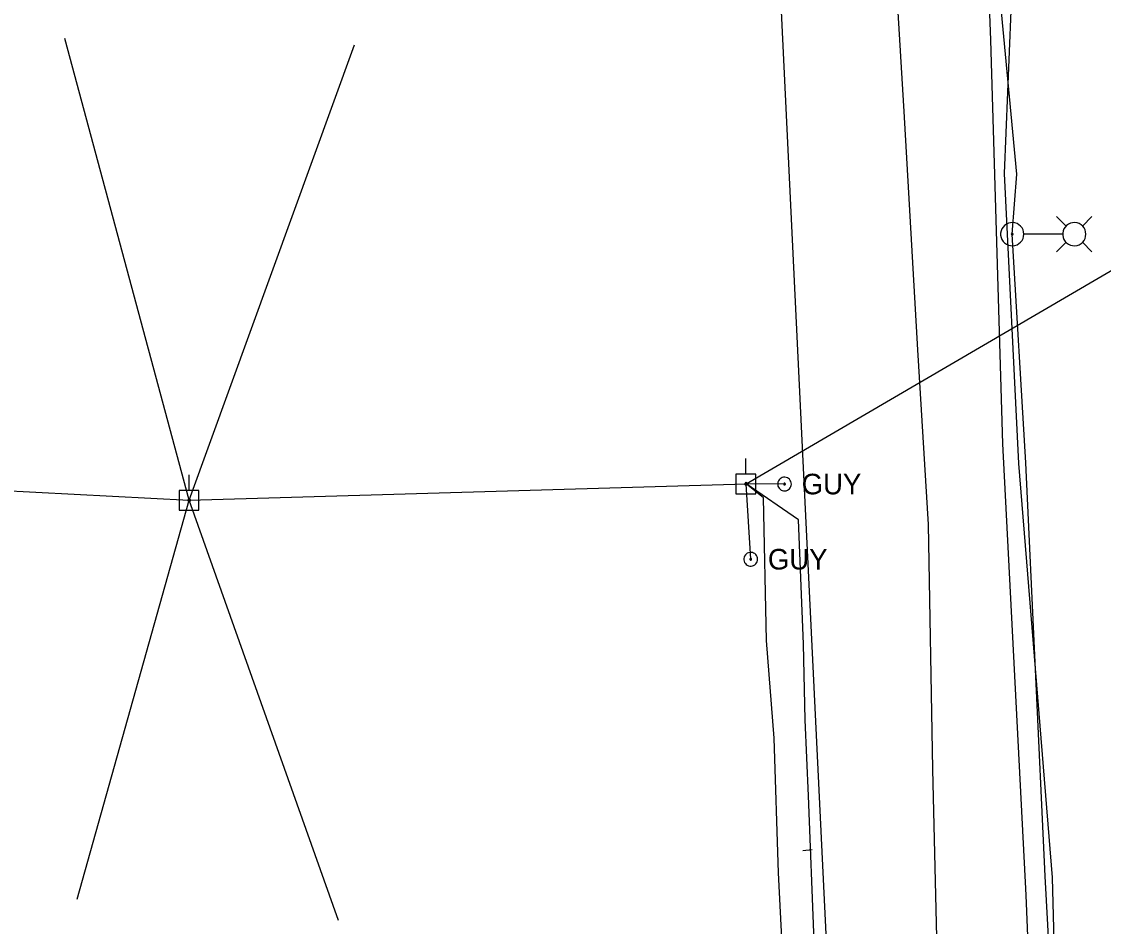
# Model space of a CAD drawing. Extents: x 596028 to 606371, y 330010 to 403088.
# Drawn here: x 604649.4 to 604851.8, y 335083.4 to 335252.8 of the extents above; entities that cross this region are included whole.
import ezdxf

# ---------------------------------------------------------------- set-up
doc = ezdxf.new("R2010")
doc.units = 0
for name, color, linetype in [('E_FTMS_Conduit', 7, 'Continuous'), ('E_LTG', 7, 'Continuous'), ('E_LTG_CID', 7, 'Continuous'), ('E_UTL_E_UG', 7, 'Continuous'), ('E_UTL_EGuyWire', 7, 'Continuous'), ('E_UTL_EPowerPole', 7, 'Continuous'), ('E_UTL_FO_UG_QWEST', 7, 'Continuous'), ('E_UTL_Overhead', 7, 'Continuous'), ('E_UTL_T_UG', 7, 'Continuous'), ('E_UTL_TV_UG', 7, 'Continuous'), ('E_UTL_W_UG', 7, 'Continuous')]:
    doc.layers.add(name, color=color, linetype=linetype)

msp = doc.modelspace()

# ---------------------------------------------------------------- linework, layer by layer
at = {"layer": 'E_FTMS_Conduit'}
msp.add_lwpolyline([(604843.22, 335054.36), (604842.26, 335092.55), (604835.93, 335170.05), (604833.24, 335224.35), (604834.53, 335254.76), (604831.45, 335295.34), (604820.14, 335431.05), (604817.01, 335471.26), (604813.1, 335515.04), (604806.53, 335560.93), (604800.96, 335611.56), (604797.96, 335632.41), (604784.91, 335714.95), (604779.76, 335753.85), (604771, 335834.87), (604763.88, 335879.23)], dxfattribs=at)
at = {"layer": 'E_LTG'}
for points in [[(604836.89, 335212.97), (604836.85, 335213.38), (604836.73, 335213.78), (604836.54, 335214.15), (604836.28, 335214.47), (604835.97, 335214.74), (604835.61, 335214.95), (604835.22, 335215.08), (604834.81, 335215.14), (604834.4, 335215.12), (604834, 335215.03), (604833.62, 335214.85), (604833.29, 335214.61), (604833, 335214.31), (604832.78, 335213.97), (604832.62, 335213.58), (604832.54, 335213.18), (604832.54, 335212.76), (604832.62, 335212.36), (604832.78, 335211.97), (604833, 335211.62), (604833.29, 335211.33), (604833.62, 335211.09), (604834, 335210.91), (604834.4, 335210.82), (604834.81, 335210.8), (604835.22, 335210.86), (604835.61, 335210.99), (604835.97, 335211.2), (604836.28, 335211.47), (604836.54, 335211.79), (604836.73, 335212.16), (604836.85, 335212.56), (604836.89, 335212.97)], [(604844.79, 335214.49), (604843.01, 335216.27)], [(604848.49, 335212.97), (604848.45, 335213.38), (604848.33, 335213.78), (604848.14, 335214.15), (604847.89, 335214.47), (604847.58, 335214.74), (604847.22, 335214.95), (604846.83, 335215.08), (604846.42, 335215.14), (604846, 335215.12), (604845.6, 335215.03), (604845.23, 335214.85), (604844.89, 335214.61), (604844.6, 335214.31), (604844.38, 335213.97), (604844.23, 335213.58), (604844.15, 335213.18), (604844.15, 335212.76), (604844.23, 335212.36), (604844.38, 335211.97), (604844.6, 335211.62), (604844.89, 335211.33), (604845.23, 335211.09), (604845.6, 335210.91), (604846, 335210.82), (604846.42, 335210.8), (604846.83, 335210.86), (604847.22, 335210.99), (604847.58, 335211.2), (604847.89, 335211.47), (604848.14, 335211.79), (604848.33, 335212.16), (604848.45, 335212.56), (604848.49, 335212.97)], [(604847.84, 335214.49), (604849.62, 335216.27)], [(604834.88, 335212.97), (604834.87, 335213), (604834.86, 335213.03), (604834.85, 335213.06), (604834.83, 335213.08), (604834.81, 335213.11), (604834.78, 335213.12), (604834.75, 335213.13), (604834.72, 335213.14), (604834.69, 335213.13), (604834.66, 335213.13), (604834.63, 335213.11), (604834.6, 335213.1), (604834.58, 335213.07), (604834.56, 335213.05), (604834.55, 335213.02), (604834.54, 335212.99), (604834.54, 335212.95), (604834.55, 335212.92), (604834.56, 335212.89), (604834.58, 335212.87), (604834.6, 335212.84), (604834.63, 335212.83), (604834.66, 335212.81), (604834.69, 335212.8), (604834.72, 335212.8), (604834.75, 335212.81), (604834.78, 335212.82), (604834.81, 335212.83), (604834.83, 335212.85), (604834.85, 335212.88), (604834.86, 335212.91), (604834.87, 335212.94), (604834.88, 335212.97)], [(604844.1, 335212.97), (604836.92, 335212.97)], [(604844.79, 335211.45), (604843.01, 335209.67)], [(604847.84, 335211.45), (604849.62, 335209.67)]]:
    msp.add_lwpolyline(points, dxfattribs=at)
at = {"layer": 'E_LTG_CID'}
msp.add_lwpolyline([(604843.13, 335051.79), (604840.88, 335092.82), (604837.28, 335170.14), (604834.71, 335212.97), (604835.59, 335224.17), (604832.71, 335254.61), (604829.93, 335295), (604827.26, 335352.71), (604823.64, 335392.65), (604822.12, 335431.36), (604818.86, 335471.26), (604814.5, 335515.53), (604809.84, 335560.94), (604807.57, 335571.71), (604804.68, 335594.13), (604800.9, 335632.66), (604789.94, 335715.3), (604783.18, 335744.15), (604774.25, 335835.23), (604767.31, 335879.89)], dxfattribs=at)
at = {"layer": 'E_UTL_E_UG'}
msp.add_lwpolyline([(604820.86, 335070.81), (604819.86, 335112.84), (604819.04, 335158.63), (604817.07, 335191.32), (604814.49, 335235.91), (604811.85, 335279.29), (604809.46, 335325.61), (604807.12, 335373), (604804.05, 335421.46), (604799.37, 335470.45), (604793.24, 335522.54), (604789.06, 335554.45), (604783.73, 335590.4), (604779.02, 335621.6), (604777.22, 335630.83), (604776.25, 335639.55), (604767.57, 335691.35), (604758.91, 335742.61), (604751.56, 335785.45), (604745.08, 335825.09), (604738.24, 335868.45)], dxfattribs=at)
at = {"layer": 'E_UTL_EGuyWire'}
for p in [(604792.11, 335166.19), (604785.79, 335152.12)]:
    msp.add_line(p, (604784.91, 335166.22), dxfattribs=at)
for points in [[(604793.4, 335166.19), (604793.37, 335166.44), (604793.31, 335166.67), (604793.19, 335166.89), (604793.04, 335167.08), (604792.86, 335167.24), (604792.65, 335167.36), (604792.42, 335167.44), (604792.18, 335167.48), (604791.93, 335167.46), (604791.69, 335167.41), (604791.47, 335167.31), (604791.27, 335167.16), (604791.11, 335166.99), (604790.97, 335166.78), (604790.88, 335166.56), (604790.84, 335166.32), (604790.84, 335166.07), (604790.88, 335165.83), (604790.97, 335165.61), (604791.11, 335165.4), (604791.27, 335165.22), (604791.47, 335165.08), (604791.69, 335164.98), (604791.93, 335164.92), (604792.18, 335164.91), (604792.42, 335164.95), (604792.65, 335165.03), (604792.86, 335165.15), (604793.04, 335165.31), (604793.19, 335165.5), (604793.31, 335165.72), (604793.37, 335165.95), (604793.4, 335166.19)], [(604792.27, 335166.19), (604792.27, 335166.22), (604792.26, 335166.25), (604792.25, 335166.28), (604792.23, 335166.3), (604792.21, 335166.32), (604792.18, 335166.34), (604792.15, 335166.35), (604792.12, 335166.35), (604792.09, 335166.35), (604792.06, 335166.35), (604792.03, 335166.33), (604792.01, 335166.32), (604791.99, 335166.29), (604791.97, 335166.27), (604791.96, 335166.24), (604791.95, 335166.21), (604791.95, 335166.18), (604791.96, 335166.15), (604791.97, 335166.12), (604791.99, 335166.09), (604792.01, 335166.07), (604792.03, 335166.06), (604792.06, 335166.04), (604792.09, 335166.04), (604792.12, 335166.03), (604792.15, 335166.04), (604792.18, 335166.05), (604792.21, 335166.06), (604792.23, 335166.08), (604792.25, 335166.11), (604792.26, 335166.13), (604792.27, 335166.16), (604792.27, 335166.19)], [(604787.07, 335152.12), (604787.05, 335152.37), (604786.98, 335152.6), (604786.87, 335152.82), (604786.72, 335153.01), (604786.53, 335153.17), (604786.32, 335153.29), (604786.09, 335153.37), (604785.85, 335153.41), (604785.61, 335153.39), (604785.37, 335153.34), (604785.15, 335153.24), (604784.95, 335153.09), (604784.78, 335152.92), (604784.65, 335152.71), (604784.56, 335152.49), (604784.51, 335152.25), (604784.51, 335152), (604784.56, 335151.76), (604784.65, 335151.54), (604784.78, 335151.33), (604784.95, 335151.15), (604785.15, 335151.01), (604785.37, 335150.91), (604785.61, 335150.85), (604785.85, 335150.84), (604786.09, 335150.88), (604786.32, 335150.96), (604786.53, 335151.08), (604786.72, 335151.24), (604786.87, 335151.43), (604786.98, 335151.65), (604787.05, 335151.88), (604787.07, 335152.12)], [(604785.95, 335152.12), (604785.95, 335152.16), (604785.94, 335152.18), (604785.92, 335152.21), (604785.9, 335152.24), (604785.88, 335152.26), (604785.86, 335152.27), (604785.83, 335152.28), (604785.8, 335152.28), (604785.77, 335152.28), (604785.74, 335152.28), (604785.71, 335152.26), (604785.68, 335152.25), (604785.66, 335152.22), (604785.65, 335152.2), (604785.63, 335152.17), (604785.63, 335152.14), (604785.63, 335152.11), (604785.63, 335152.08), (604785.65, 335152.05), (604785.66, 335152.03), (604785.68, 335152), (604785.71, 335151.99), (604785.74, 335151.97), (604785.77, 335151.97), (604785.8, 335151.96), (604785.83, 335151.97), (604785.86, 335151.98), (604785.88, 335151.99), (604785.9, 335152.01), (604785.92, 335152.04), (604785.94, 335152.07), (604785.95, 335152.09), (604785.95, 335152.12)]]:
    msp.add_lwpolyline(points, dxfattribs=at)
at = {"layer": 'E_UTL_EPowerPole'}
for points in [[(604784.87, 335168.07), (604784.87, 335170.97)], [(604786.72, 335168.07), (604783.03, 335168.07)], [(604783.03, 335168.07), (604783.03, 335164.37)], [(604786.72, 335164.37), (604786.72, 335168.07)], [(604680.7, 335164.99), (604680.7, 335167.9)], [(604785.14, 335166.22), (604785.14, 335166.27), (604785.13, 335166.31), (604785.11, 335166.35), (604785.08, 335166.39), (604785.04, 335166.42), (604785.01, 335166.44), (604784.96, 335166.45), (604784.92, 335166.46), (604784.87, 335166.46), (604784.83, 335166.45), (604784.79, 335166.43), (604784.75, 335166.4), (604784.72, 335166.37), (604784.69, 335166.33), (604784.68, 335166.29), (604784.67, 335166.25), (604784.67, 335166.2), (604784.68, 335166.16), (604784.69, 335166.11), (604784.72, 335166.08), (604784.75, 335166.04), (604784.79, 335166.02), (604784.83, 335166), (604784.87, 335165.99), (604784.92, 335165.98), (604784.96, 335165.99), (604785.01, 335166.01), (604785.04, 335166.03), (604785.08, 335166.06), (604785.11, 335166.09), (604785.13, 335166.13), (604785.14, 335166.18), (604785.14, 335166.22)], [(604682.54, 335164.99), (604678.86, 335164.99)], [(604678.86, 335164.99), (604678.86, 335161.3)], [(604682.54, 335161.3), (604682.54, 335164.99)], [(604783.03, 335164.37), (604786.72, 335164.37)], [(604680.97, 335163.15), (604680.97, 335163.19), (604680.95, 335163.24), (604680.93, 335163.28), (604680.91, 335163.31), (604680.87, 335163.34), (604680.83, 335163.37), (604680.79, 335163.38), (604680.74, 335163.39), (604680.7, 335163.39), (604680.65, 335163.37), (604680.61, 335163.36), (604680.58, 335163.33), (604680.55, 335163.3), (604680.52, 335163.26), (604680.5, 335163.22), (604680.5, 335163.17), (604680.5, 335163.13), (604680.5, 335163.08), (604680.52, 335163.04), (604680.55, 335163), (604680.58, 335162.97), (604680.61, 335162.94), (604680.65, 335162.92), (604680.7, 335162.91), (604680.74, 335162.91), (604680.79, 335162.92), (604680.83, 335162.93), (604680.87, 335162.95), (604680.91, 335162.98), (604680.93, 335163.02), (604680.95, 335163.06), (604680.97, 335163.1), (604680.97, 335163.15)], [(604678.86, 335161.3), (604682.54, 335161.3)]]:
    msp.add_lwpolyline(points, dxfattribs=at)
at = {"layer": 'E_UTL_FO_UG_QWEST'}
msp.add_lwpolyline([(604840.43, 335012.73), (604837.31, 335089.26), (604832.93, 335173.7), (604830.71, 335249.27), (604828.33, 335311.14), (604825.79, 335353.18), (604822.55, 335385.33), (604819.59, 335404.65), (604816.19, 335465.69), (604807.94, 335539.85), (604801.77, 335593.87), (604787.66, 335681.73), (604774.8, 335752.9), (604764.64, 335825.63), (604754.97, 335878.92)], dxfattribs=at)
at = {"layer": 'E_UTL_Overhead'}
for p, q in [((604784.91, 335166.22), (605006.66, 335295.99)), ((604680.73, 335163.15), (604657.48, 335249.59)), ((604680.73, 335163.15), (604711.68, 335248.38)), ((604521.36, 335171.51), (604680.73, 335163.15)), ((604680.73, 335163.15), (604784.91, 335166.22)), ((604659.75, 335088.47), (604680.73, 335163.15)), ((604708.65, 335084.5), (604680.73, 335163.15))]:
    msp.add_line(p, q, dxfattribs=at)
at = {"layer": 'E_UTL_T_UG'}
msp.add_lwpolyline([(604781.19, 334955.24), (604781.26, 334956.9), (604780.52, 334987.51), (604781.76, 334993.48), (604785.16, 334996.51), (604790.1, 334997.63), (604799.35, 335001.31), (604800.8, 335015.92), (604798.74, 335053.44), (604796.57, 335107.86), (604795.96, 335122.04), (604795.68, 335136.2), (604794.7, 335159.47), (604784.91, 335166.22)], dxfattribs=at)
at = {"layer": 'E_UTL_TV_UG'}
msp.add_lwpolyline([(604810.56, 334642.59), (604794.05, 334930.56), (604789.62, 334953.6), (604789.53, 334986.42), (604795.64, 335001.53), (604790.99, 335093.4), (604790.2, 335118.65), (604788.74, 335136.94), (604788.19, 335163.63), (604784.91, 335166.22)], dxfattribs=at)
at = {"layer": 'E_UTL_W_UG'}
msp.add_line((604795.52, 335171.8), (604788.1, 335326.9), dxfattribs=at)
for points in [[(604848.13, 333846.41), (604848.93, 333858.58), (604847.5, 333944.73), (604845.77, 334042.88), (604845.13, 334077.17), (604844.27, 334161.95), (604839.18, 334215.87), (604837.01, 334265.02), (604832.72, 334352.02), (604829.86, 334407.8), (604827.89, 334453.7), (604825.43, 334498.81), (604823.81, 334547.5), (604822.62, 334574.16), (604815.88, 334728.21), (604813.65, 334769.04), (604806.31, 334937.47), (604805.78, 334961.33), (604795.52, 335171.8)], [(604797.31, 335097.75), (604795.51, 335097.57)]]:
    msp.add_lwpolyline(points, dxfattribs=at)

# ---------------------------------------------------------------- texts
at = {"layer": 'E_UTL_EGuyWire'}
for p in [(604795.32, 335164.27), (604789, 335150.2)]:
    msp.add_text('GUY', height=3.85, dxfattribs=at).set_placement(p)

doc.saveas('drawing.dxf')
